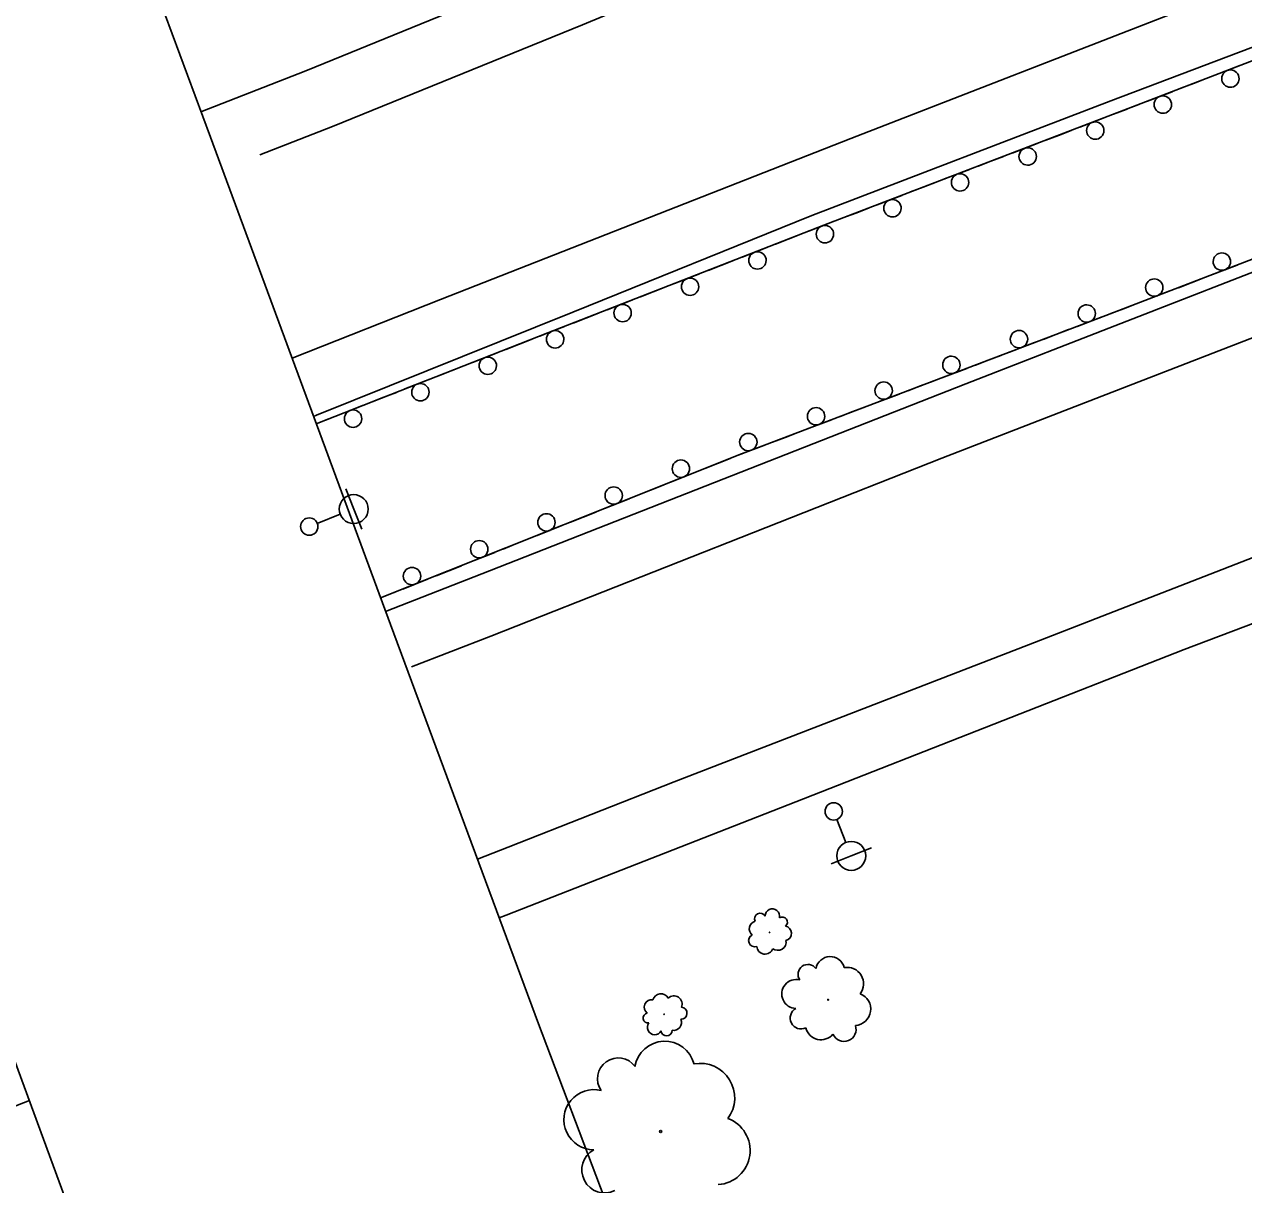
# Model space of a CAD drawing. Extents: x 1722896 to 1754269, y 648279 to 666297.
# Drawn here: x 1746744.9 to 1746955.4, y 652216.7 to 652417 of the extents above; entities that cross this region are included whole.
import ezdxf

# ---------------------------------------------------------------- set-up
doc = ezdxf.new("R2010")
doc.units = 0
for name, color, linetype in [('DESIGN - CENTERLINE - Proposed', 7, 'Continuous'), ('DESIGN - SCRATCH - User 1', 7, 'Continuous'), ('SURVEY - CENTERLINE - Preliminary Text', 7, 'Continuous'), ('SURVEY - DTM - Breaklines', 7, 'Continuous'), ('SURVEY - VEGETATION - Features with Text', 7, 'Continuous')]:
    doc.layers.add(name, color=color, linetype=linetype)

msp = doc.modelspace()

# ---------------------------------------------------------------- linework, layer by layer
at = {"layer": 'DESIGN - CENTERLINE - Proposed'}
msp.add_lwpolyline([(1746676.36, 652419.88), (1746757.17, 652451.12), (1746776.99, 652397.56), (1746808.08, 652313.43), (1746833.64, 652244.49), (1746844.97, 652214.53), (1746763.59, 652182.56), (1746676.36, 652419.88)], dxfattribs=at)
at = {"layer": 'DESIGN - SCRATCH - User 1'}
for points in [[(1746795.27, 652348.09), (1746835.23, 652363.76), (1746882.93, 652382.36), (1746935.48, 652402.49), (1746983.09, 652420.84), (1747037.46, 652440.85), (1747100.88, 652463.31), (1747146.53, 652478.68)], [(1747134.28, 652440.74), (1747064.5, 652416.4), (1746999.28, 652392.76), (1746931.62, 652366.78), (1746868.12, 652342.66), (1746808.11, 652318.7), (1746806.38, 652318.02)], [(1746950.46, 652408.26), (1746954.75, 652409.92)], [(1746944.58, 652406), (1746946.78, 652406.84)], [(1746946.78, 652406.84), (1746948.97, 652407.69)], [(1746938.8, 652403.77), (1746943.09, 652405.42)], [(1746935.11, 652402.35), (1746935.48, 652402.49), (1746937.3, 652403.19)], [(1746927.13, 652399.29), (1746931.42, 652400.94)], [(1746932.92, 652401.51), (1746935.11, 652402.35)], [(1746923.44, 652397.88), (1746925.63, 652398.72)], [(1746915.45, 652394.82), (1746919.75, 652396.46)], [(1746921.24, 652397.04), (1746923.44, 652397.88)], [(1746911.77, 652393.41), (1746913.96, 652394.25)], [(1746903.78, 652390.35), (1746908.08, 652391.99)], [(1746909.57, 652392.57), (1746911.77, 652393.41)], [(1746897.9, 652388.1), (1746900.09, 652388.94)], [(1746900.09, 652388.94), (1746902.29, 652389.78)], [(1746892.11, 652385.88), (1746896.4, 652387.52)], [(1746886.22, 652383.63), (1746888.42, 652384.47)], [(1746888.42, 652384.47), (1746890.61, 652385.31)], [(1746880.44, 652381.39), (1746882.93, 652382.36), (1746884.73, 652383.05)], [(1746874.57, 652379.1), (1746876.76, 652379.96)], [(1746876.76, 652379.96), (1746878.95, 652380.81)], [(1746868.79, 652376.85), (1746873.08, 652378.52)], [(1746862.93, 652374.56), (1746865.11, 652375.42)], [(1746865.11, 652375.42), (1746867.3, 652376.27)], [(1746954.31, 652375.49), (1746950.02, 652373.84)], [(1746857.15, 652372.31), (1746861.43, 652373.98)], [(1746948.52, 652373.27), (1746946.33, 652372.43)], [(1746853.47, 652370.88), (1746855.66, 652371.73)], [(1746942.64, 652371.01), (1746938.35, 652369.36)], [(1746946.33, 652372.43), (1746944.14, 652371.58)], [(1746845.5, 652367.77), (1746849.79, 652369.44)], [(1746851.28, 652370.02), (1746853.47, 652370.88)], [(1746841.82, 652366.33), (1746844.01, 652367.19)], [(1746934.66, 652367.94), (1746932.47, 652367.1)], [(1746936.85, 652368.79), (1746934.66, 652367.94)], [(1746833.86, 652363.22), (1746835.23, 652363.76), (1746838.14, 652364.9)], [(1746839.63, 652365.48), (1746841.82, 652366.33)], [(1746930.97, 652366.53), (1746926.67, 652364.9)], [(1746830.18, 652361.78), (1746832.37, 652362.64)], [(1746922.98, 652363.49), (1746920.78, 652362.66)], [(1746925.18, 652364.33), (1746922.98, 652363.49)], [(1746827.99, 652360.92), (1746830.18, 652361.78)], [(1746919.29, 652362.09), (1746914.99, 652360.46)], [(1746822.22, 652358.66), (1746826.5, 652360.34)], [(1746911.29, 652359.06), (1746909.1, 652358.22)], [(1746913.49, 652359.89), (1746911.29, 652359.06)], [(1746816.36, 652356.36), (1746818.54, 652357.22)], [(1746818.54, 652357.22), (1746820.73, 652358.08)], [(1746907.6, 652357.65), (1746903.3, 652356.02)], [(1746810.58, 652354.09), (1746814.87, 652355.77)], [(1746899.61, 652354.62), (1746897.41, 652353.78)], [(1746901.8, 652355.45), (1746899.61, 652354.62)], [(1746804.72, 652351.79), (1746806.91, 652352.65)], [(1746806.91, 652352.65), (1746809.1, 652353.51)], [(1746895.92, 652353.22), (1746891.61, 652351.58)], [(1746798.95, 652349.53), (1746803.23, 652351.21)], [(1746887.92, 652350.18), (1746885.73, 652349.35)], [(1746890.12, 652351.02), (1746887.92, 652350.18)], [(1746795.27, 652348.09), (1746797.46, 652348.95)], [(1746884.23, 652348.78), (1746879.93, 652347.15)], [(1746876.24, 652345.74), (1746874.04, 652344.91)], [(1746878.43, 652346.58), (1746876.24, 652345.74)], [(1746872.54, 652344.34), (1746868.24, 652342.71)], [(1746866.76, 652342.11), (1746864.57, 652341.24)], [(1746860.91, 652339.78), (1746856.63, 652338.07)], [(1746864.57, 652341.24), (1746862.39, 652340.37)], [(1746855.15, 652337.48), (1746852.97, 652336.61)], [(1746849.3, 652335.14), (1746845.03, 652333.44)], [(1746852.97, 652336.61), (1746850.78, 652335.74)], [(1746841.36, 652331.97), (1746839.17, 652331.1)], [(1746843.54, 652332.84), (1746841.36, 652331.97)], [(1746837.69, 652330.51), (1746833.42, 652328.8)], [(1746829.75, 652327.34), (1746827.57, 652326.46)], [(1746831.93, 652328.21), (1746829.75, 652327.34)], [(1746826.08, 652325.87), (1746821.81, 652324.17)], [(1746818.14, 652322.7), (1746815.96, 652321.83)], [(1746820.32, 652323.57), (1746818.14, 652322.7)], [(1746814.47, 652321.24), (1746810.2, 652319.53)], [(1746808.71, 652318.94), (1746808.11, 652318.7), (1746806.53, 652318.07)], [(1746806.53, 652318.07), (1746806.39, 652318.02)]]:
    msp.add_lwpolyline(points, dxfattribs=at)
for centre, start, end in [((1746953.13, 652407.68), 224.3405, 224.3307), ((1746941.46, 652403.19), 224.3405, 224.3307), ((1746929.79, 652398.7), 224.2156, 224.2057), ((1746918.12, 652394.23), 224.2156, 224.2057), ((1746906.44, 652389.76), 224.2156, 224.2057), ((1746894.77, 652385.29), 224.2156, 224.2057), ((1746883.11, 652380.82), 224.5644, 224.5546), ((1746871.46, 652376.28), 224.5644, 224.5546), ((1746951.65, 652376.08), 44.2726, 44.2628), ((1746859.82, 652371.74), 224.5644, 224.5546), ((1746939.98, 652371.59), 44.2726, 44.2628), ((1746848.17, 652367.2), 224.5644, 224.5546), ((1746928.31, 652367.12), 44.0573, 44.0475), ((1746836.52, 652362.66), 224.5644, 224.5546), ((1746916.62, 652362.69), 44.0573, 44.0475), ((1746824.89, 652358.1), 224.682, 224.6722), ((1746904.94, 652358.25), 44.0573, 44.0475), ((1746813.25, 652353.53), 224.682, 224.6722), ((1746893.25, 652353.81), 44.0573, 44.0475), ((1746801.62, 652348.96), 224.682, 224.6722), ((1746881.57, 652349.37), 44.0573, 44.0475), ((1746869.88, 652344.93), 44.0573, 44.0475), ((1746858.23, 652340.33), 45.0292, 45.0194), ((1746846.63, 652335.69), 45.0292, 45.0194), ((1746835.02, 652331.06), 45.0292, 45.0194), ((1746823.41, 652326.42), 45.0292, 45.0194), ((1746811.8, 652321.78), 45.0292, 45.0194)]:
    msp.add_arc(centre, 1.5, start, end, dxfattribs=at)
at = {"layer": 'SURVEY - CENTERLINE - Preliminary Text'}
for points in [[(1746791.08, 652359.42), (1746816.73, 652369.54), (1746887.57, 652397.33), (1746945.06, 652419.64), (1747019.85, 652447.71), (1747074.91, 652467.22), (1747150.87, 652492.73)], [(1747147.3, 652481.17), (1747091.04, 652462.49), (1747042.61, 652445.36), (1746980.81, 652422.17), (1746932.5, 652403.81), (1746880.86, 652384.05), (1746839.56, 652367.37), (1746795.28, 652349.55), (1746794.8, 652349.36)], [(1746807.25, 652315.67), (1746825.21, 652322.68), (1746907.46, 652354.98), (1746963.04, 652376.59), (1747013.18, 652394.81), (1747076.68, 652418), (1747133.13, 652437.26)], [(1746775.36, 652401.95), (1746793.45, 652409.03), (1746854.75, 652434.07)], [(1746878.39, 652432.43), (1746841.24, 652416.98), (1746798.06, 652399.4), (1746785.54, 652394.5)], [(1746811.72, 652306.11), (1746825.43, 652311.44), (1746903.27, 652342.17), (1746961.09, 652364.55), (1747024.36, 652387.98), (1747079.18, 652407.98), (1747129.14, 652425.23)], [(1747115.08, 652382.84), (1747052.02, 652360.64), (1747003.06, 652342.63), (1746963.39, 652327.45), (1746918.24, 652309.89), (1746857.06, 652286.28), (1746828.41, 652274.98), (1746823.11, 652272.9)], [(1747110.96, 652370.42), (1747044, 652346.67), (1746994.4, 652327.73), (1746945.14, 652309.12), (1746879.4, 652283.31), (1746828.05, 652263.27), (1746826.85, 652262.8)], [(1746745.76, 652231.23), (1746701.15, 652213.86)]]:
    msp.add_lwpolyline(points, dxfattribs=at)
at = {"layer": 'SURVEY - DTM - Breaklines'}
for p, q in [((1746801.73, 652333.36), (1746800.36, 652336.85)), ((1746801.73, 652333.36), (1746803.11, 652329.87)), ((1746795.45, 652330.89), (1746799.41, 652332.45)), ((1746885.17, 652279.75), (1746886.74, 652275.8)), ((1746887.66, 652273.48), (1746891.14, 652274.86)), ((1746887.66, 652273.48), (1746884.17, 652272.1))]:
    msp.add_line(p, q, dxfattribs=at)
for centre, radius in [((1746801.73, 652333.36), 2.5), ((1746794.06, 652330.34), 1.5), ((1746884.62, 652281.15), 1.5), ((1746887.66, 652273.48), 2.5)]:
    msp.add_circle(centre, radius, dxfattribs=at)
at = {"layer": 'SURVEY - VEGETATION - Features with Text'}
for centre, radius in [((1746873.55, 652260.27), 0.0441), ((1746883.65, 652248.63), 0.087), ((1746855.33, 652246.14), 0.0438), ((1746854.75, 652225.89), 0.182)]:
    msp.add_circle(centre, radius, dxfattribs=at)
for centre, radius, start, end in [((1746871.93, 652262.61), 0.96, 28.8345, 206.1537), ((1746874.03, 652263.07), 1.26, 346.2159, 179.6356), ((1746871.4, 652260.87), 1.36, 104.1216, 230.9673), ((1746875.76, 652262.05), 0.868, 306.1952, 124.9408), ((1746870.98, 652258.85), 1.06, 114.2805, 289.2808), ((1746876.07, 652260.11), 1.26, 284.079, 80.868), ((1746872.76, 652257.95), 1.43, 184.0276, 339.8661), ((1746874.96, 652258.61), 1.44, 233.1318, 10.656), ((1746884.02, 652253.6), 2.49, 13.5718, 170.3607), ((1746880.17, 652253.02), 1.71, 35.6879, 214.4336), ((1746886.94, 652251.39), 2.84, 322.6245, 100.1487), ((1746878.14, 652249.64), 2.49, 75.7086, 269.1283), ((1746854.77, 652248.23), 1.43, 27.5804, 165.1047), ((1746857.03, 652247.88), 1.42, 338.4763, 134.3148), ((1746888.2, 652247.02), 2.82, 273.5203, 69.3588), ((1746853.14, 652247.37), 1.26, 78.5277, 235.3166), ((1746858.24, 652246.31), 1.05, 268.7292, 83.7295), ((1746879, 652245.48), 1.89, 118.3273, 295.6464), ((1746852.58, 652245.49), 0.862, 100.6439, 279.3895), ((1746853.69, 652243.84), 1.25, 140.6645, 334.0842), ((1746856.99, 652244.69), 1.35, 258.5703, 25.4159), ((1746855.77, 652243.35), 0.954, 183.2832, 0.6024), ((1746882.43, 652244.4), 2.68, 193.6143, 320.46), ((1746886.41, 652243.53), 2.08, 203.7732, 18.7735), ((1746855.45, 652236.28), 5.21, 13.9795, 170.7684), ((1746847.42, 652235.01), 3.58, 36.0957, 214.8413), ((1746861.59, 652231.71), 5.94, 323.0323, 100.5565), ((1746843.23, 652227.92), 5.2, 76.1164, 269.5361), ((1746864.29, 652222.61), 5.9, 273.9281, 69.7666), ((1746845.09, 652219.25), 3.96, 118.735, 296.0542)]:
    msp.add_arc(centre, radius, start, end, dxfattribs=at)

doc.saveas('drawing.dxf')
